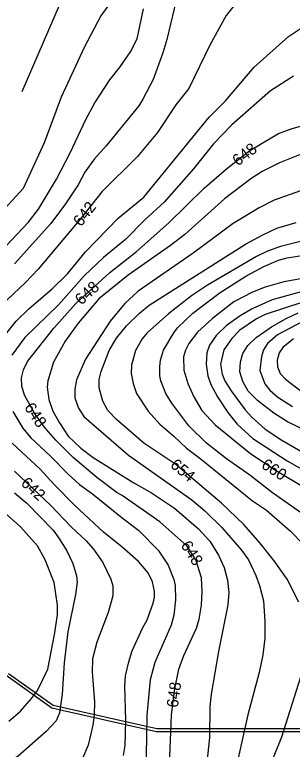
# Model space of a CAD drawing. Extents: x -709418 to -703832, y -1161719 to -1157826.
# Drawn here: x -707341 to -707148, y -1161365 to -1160852 of the extents above; entities that cross this region are included whole.
import ezdxf

# ---------------------------------------------------------------- set-up
doc = ezdxf.new("R2010")
doc.units = 0
for name, color, linetype in [('110_silnice II. třídy a III. třídy', 7, 'Continuous'), ('120_vrstevnice hlavní', 7, 'Continuous'), ('121_vrstevnice hlavní_popis', 7, 'Continuous'), ('122_vrstevnice základní', 7, 'Continuous'), ('603_NRBK_stav', 7, 'Continuous')]:
    doc.layers.add(name, color=color, linetype=linetype)

msp = doc.modelspace()

# ---------------------------------------------------------------- linework, layer by layer
at = {"layer": '110_silnice II. třídy a III. třídy'}
msp.add_lwpolyline([(-707295.62, -1160811.38), (-707336.44, -1160906.07)], dxfattribs=at)
at = {"layer": '120_vrstevnice hlavní'}
for points in [[(-707227.72, -1160837.29), (-707235.38, -1160869.69), (-707238.13, -1160878.95), (-707245.07, -1160897.46), (-707252.16, -1160911.35), (-707255.05, -1160915.98), (-707277.76, -1160943.75), (-707285.86, -1160952.86), (-707292.52, -1160962.26), (-707297.29, -1160970.94), (-707306.11, -1160984.4), (-707316.24, -1160997.99), (-707341.69, -1161026.2)], [(-707140.64, -1160949.25), (-707156.84, -1160955.61), (-707168.99, -1160961.69), (-707176.8, -1160966.75), (-707195.17, -1160980.78), (-707222.94, -1161005.66), (-707232.92, -1161013.32), (-707262.43, -1161034.15), (-707282.82, -1161050.64), (-707297.14, -1161067.42), (-707306.26, -1161080.01), (-707314.36, -1161094.76), (-707318.26, -1161107.78), (-707318.84, -1161112.12), (-707317.68, -1161120.8), (-707314.79, -1161128.9), (-707310.31, -1161137), (-707304.09, -1161146.25), (-707295.41, -1161154.79), (-707286.73, -1161161.15), (-707258.38, -1161178.94), (-707246.23, -1161185.88), (-707230.03, -1161196.59), (-707213.4, -1161210.91), (-707205.58, -1161219.44), (-707199.36, -1161229.28), (-707195.6, -1161237.96), (-707193.15, -1161246.64), (-707192.28, -1161255.31), (-707192.85, -1161263.99), (-707199.51, -1161296.39), (-707204.57, -1161326.19), (-707205.44, -1161334.87), (-707205.73, -1161356.56)], [(-707127.91, -1161034.15), (-707153.95, -1161038.64), (-707166.96, -1161042.4), (-707175.64, -1161045.87), (-707188.66, -1161052.67), (-707203.56, -1161064.24), (-707214.12, -1161073.79), (-707220.05, -1161081.74), (-707222.36, -1161086.37), (-707223.81, -1161091), (-707223.52, -1161100.26), (-707220.92, -1161109.51), (-707216.72, -1161118.77), (-707211.08, -1161128.32), (-707201.82, -1161138.3), (-707176.8, -1161158.69), (-707158.58, -1161170.84), (-707123.86, -1161191.38)], [(-707147.29, -1161078.41), (-707154.67, -1161084.49), (-707157.27, -1161088.1), (-707158.57, -1161093.31), (-707158.29, -1161097.94), (-707156.41, -1161102.57), (-707152.79, -1161106.48), (-707141.8, -1161115.01)], [(-707341.55, -1161185.88), (-707333.02, -1161193.12), (-707314.65, -1161211.78), (-707310.6, -1161217.42), (-707305.24, -1161226.39)], [(-707305.24, -1161226.39), (-707300.9, -1161235.06), (-707298.3, -1161243.74), (-707298.01, -1161248.08), (-707299.17, -1161256.76), (-707304.38, -1161282.8), (-707306.98, -1161304.49), (-707308.43, -1161326.19), (-707310.31, -1161339.21), (-707312.62, -1161344.85), (-707319.56, -1161352.23), (-707339.09, -1161369.44), (-707355.72, -1161379.27)], [(-707205.73, -1161356.56), (-707207.46, -1161373.92), (-707209.06, -1161382.6), (-707214.41, -1161399.96), (-707221.35, -1161412.98), (-707227.86, -1161421.37), (-707235.38, -1161429.47), (-707242.76, -1161435.69), (-707257.95, -1161446.53), (-707285.86, -1161463.31), (-707358.18, -1161498.46)]]:
    msp.add_lwpolyline(points, dxfattribs=at)
at = {"layer": '122_vrstevnice základní'}
for points in [[(-707340.39, -1161066.12), (-707331.28, -1161057.3), (-707315.37, -1161043.55), (-707304.67, -1161033.14), (-707292.08, -1161017.81), (-707269.37, -1160994.23), (-707251.58, -1160979.62), (-707205.87, -1160923.79), (-707194.59, -1160912.36), (-707174.49, -1160889.07), (-707150.76, -1160867.67), (-707131.09, -1160854.65), (-707074.25, -1160826.3)], [(-707274.15, -1160843.08), (-707281.52, -1160853.2), (-707293.09, -1160875.19), (-707309.15, -1160909.9), (-707321.01, -1160941.73), (-707335.62, -1160973.55), (-707371.13, -1161012.11), (-707382.43, -1161009.09), (-707421.99, -1161059.2), (-707418.17, -1161069.63)], [(-707185.91, -1160842.79), (-707194.01, -1160852.91), (-707205.58, -1160873.74), (-707220.05, -1160903.83), (-707229.16, -1160915.26), (-707241.89, -1160934.49), (-707255.92, -1160951.27), (-707280.8, -1160976.01), (-707295.55, -1160994.66), (-707325.06, -1161029.96), (-707333.88, -1161039.07), (-707350.37, -1161054.69), (-707365.42, -1161067.56), (-707373.52, -1161075.81)], [(-707312.33, -1160967.18), (-707302.79, -1160948.67), (-707291.94, -1160925.53), (-707285.72, -1160913.95), (-707275.16, -1160897.75), (-707267.93, -1160888.79), (-707260.84, -1160878.37), (-707256.07, -1160869.11), (-707251.73, -1160848.29)], [(-707147.29, -1160895.15), (-707163.2, -1160905.42), (-707190.11, -1160929.14), (-707202.84, -1160942.45), (-707216.87, -1160959.95), (-707237.42, -1160983.07), (-707250.71, -1160995.53), (-707264.17, -1161009.13), (-707279.64, -1161021.71), (-707293.09, -1161034.59), (-707311.03, -1161054.69), (-707334.32, -1161077.4), (-707343.43, -1161089.84)], [(-707275.16, -1161032.27), (-707256.79, -1161017.81), (-707234.08, -1160997.56), (-707209.49, -1160973.26), (-707193.87, -1160959.81), (-707177.67, -1160947.08), (-707157.56, -1160935.22), (-707148.16, -1160931.74), (-707134.28, -1160927.84), (-707116.92, -1160925.52), (-707085.67, -1160918.44), (-707054.43, -1160909.47), (-707023.48, -1160898.62), (-707009.59, -1160895.44), (-706990.5, -1160892.4), (-706955.49, -1160891.1), (-706921.65, -1160891.68), (-706910.94, -1160892.4), (-706891.85, -1160892.26), (-706873.92, -1160893.41), (-706844.99, -1160893.12), (-706823.58, -1160895.01), (-706800.73, -1160898.5)], [(-707347.48, -1161013.47), (-707332, -1160997.27), (-707324.77, -1160988.01), (-707312.33, -1160967.18)], [(-707131.09, -1160971.38), (-707160.6, -1160981.79), (-707171.01, -1160987.14), (-707189.24, -1160997.99), (-707217.16, -1161018.68), (-707255.34, -1161045.15), (-707264.6, -1161053.82), (-707275.01, -1161066.12), (-707292.08, -1161092.73), (-707298.3, -1161107.05), (-707299.46, -1161113.56), (-707299.46, -1161119.64), (-707297, -1161126.87), (-707293.38, -1161132.66), (-707262.14, -1161159.56), (-707218.02, -1161190.66), (-707208.91, -1161198.32), (-707197.2, -1161209.9), (-707183.31, -1161225.81), (-707178.54, -1161232.6), (-707173.33, -1161243.45), (-707170.87, -1161250.4), (-707168.12, -1161261.24), (-707167.25, -1161275.56), (-707167.25, -1161287.14), (-707168.56, -1161298.71), (-707171.01, -1161311.15), (-707178.97, -1161340.65), (-707188.23, -1161382.31)], [(-707143.53, -1161261.97), (-707151.63, -1161246.06), (-707160.6, -1161233.33), (-707170.58, -1161220.6), (-707181.86, -1161207.87), (-707197.34, -1161193.12), (-707229.16, -1161166.07), (-707251.44, -1161151.17), (-707270.53, -1161134.68), (-707276.46, -1161128.32), (-707280.08, -1161121.95), (-707282.54, -1161112.7), (-707282.54, -1161106.91), (-707281.23, -1161101.12), (-707275.59, -1161086.66), (-707270.53, -1161077.98), (-707263.44, -1161069.3), (-707254.47, -1161060.62), (-707247.68, -1161054.98), (-707180.71, -1161012.46), (-707168.56, -1161005.8), (-707158.86, -1161001.32), (-707145.27, -1160997.27)], [(-707137.75, -1161009.42), (-707156.26, -1161014.05), (-707165.23, -1161017.37), (-707173.04, -1161020.99), (-707207.18, -1161041.09), (-707218.17, -1161048.47), (-707234.37, -1161060.91), (-707249.12, -1161074.36), (-707252.59, -1161078.41), (-707257.22, -1161086.66), (-707259.97, -1161096.78), (-707260.26, -1161102.57), (-707258.96, -1161109.51), (-707256.64, -1161116.46), (-707248.54, -1161128.9), (-707240.3, -1161137.86), (-707230.46, -1161146.25), (-707221.63, -1161154.67), (-707212.38, -1161161.73), (-707175.64, -1161191.38), (-707166.1, -1161198.03), (-707149.32, -1161212.5), (-707140.64, -1161221.47)], [(-707121.98, -1161213.8), (-707161.76, -1161185.88), (-707177.52, -1161173.45), (-707193.87, -1161162.02), (-707207.75, -1161151.31), (-707220.05, -1161139.17), (-707232.05, -1161123.4), (-707236.25, -1161116.46), (-707239.58, -1161107.78), (-707240.3, -1161104.31), (-707240.44, -1161097.65), (-707239.86, -1161093.31), (-707237.7, -1161086.37), (-707230.61, -1161074.22), (-707228, -1161070.75), (-707217.3, -1161060.62), (-707198.35, -1161046.01), (-707180.42, -1161034.73), (-707167.83, -1161028.08), (-707157.56, -1161023.59), (-707151.63, -1161022), (-707140.06, -1161020.12)], [(-707233.79, -1161381.44), (-707232.2, -1161340.94), (-707230.03, -1161323.59), (-707226.99, -1161308.83), (-707223.66, -1161299.29), (-707214.7, -1161280.19), (-707212.96, -1161273.83), (-707211.37, -1161264.28), (-707210.79, -1161254.74), (-707211.22, -1161245.19), (-707215.28, -1161232.46), (-707221.49, -1161222.91), (-707240.44, -1161205.99), (-707266.48, -1161187.77), (-707269.95, -1161185.89), (-707284.13, -1161175.18), (-707300.76, -1161161.3), (-707312.77, -1161149.15), (-707320.87, -1161139.89), (-707327.66, -1161130.34), (-707334.61, -1161117.61), (-707336.49, -1161111.54), (-707336.63, -1161105.75), (-707335.33, -1161099.97), (-707332.44, -1161094.18), (-707314.21, -1161071.04), (-707298.88, -1161053.68), (-707275.16, -1161032.27)], [(-707137.75, -1161044.42), (-707162.05, -1161051.22), (-707175.93, -1161057.58), (-707184.32, -1161062.5), (-707194.16, -1161069.45), (-707200.96, -1161076.1), (-707205.73, -1161082.9), (-707207.46, -1161088.1), (-707208.04, -1161096.21), (-707206.89, -1161104.31), (-707204.86, -1161110.38), (-707200.09, -1161118.77), (-707192.85, -1161129.76), (-707186.35, -1161137.86), (-707175.5, -1161147.84), (-707151.49, -1161163.61), (-707122.12, -1161180.24)], [(-707140.64, -1161052.81), (-707166.96, -1161061.49), (-707173.04, -1161064.38), (-707184.61, -1161072.34), (-707190.25, -1161078.12), (-707195.75, -1161086.22), (-707198.06, -1161096.21), (-707196.91, -1161103.15), (-707195.03, -1161107.78), (-707190.69, -1161114.72), (-707180.85, -1161128.03), (-707176.22, -1161132.95), (-707166.82, -1161141.33), (-707155.39, -1161149.15), (-707142.09, -1161156.67)], [(-707125.89, -1161148.57), (-707151.34, -1161136.27), (-707160.89, -1161130.2), (-707172.17, -1161121.37), (-707178.68, -1161114.86), (-707182.44, -1161108.21), (-707184.61, -1161101.41), (-707184.18, -1161094.47), (-707182.44, -1161088.68), (-707178.97, -1161083.04), (-707173.18, -1161077.4), (-707162.62, -1161070.17), (-707152.35, -1161064.24), (-707143.82, -1161060.33)], [(-707348.78, -1161076.53), (-707340.39, -1161066.12)], [(-707142.09, -1161066.99), (-707158.29, -1161075.67), (-707165.37, -1161081.74), (-707168.12, -1161086.08), (-707169.57, -1161090.71), (-707170.72, -1161100.55), (-707167.11, -1161109.8), (-707163.78, -1161114.29), (-707158, -1161119.2), (-707147.87, -1161125.57)], [(-707342.85, -1161129.18), (-707335.76, -1161140.76), (-707330.12, -1161147.41), (-707316.53, -1161160.28), (-707304.23, -1161172.87), (-707296.42, -1161179.95), (-707287.16, -1161186.61), (-707267.78, -1161202.37), (-707254.91, -1161212.21), (-707241.46, -1161225.81), (-707234.51, -1161236.22), (-707230.46, -1161246.35), (-707229.74, -1161250.4), (-707229.31, -1161260.52), (-707230.46, -1161271.23), (-707232.49, -1161278.17), (-707243.92, -1161304.2)], [(-707265.61, -1161369.01), (-707264.45, -1161362.06), (-707264.02, -1161344.7), (-707264.74, -1161320.4), (-707264.31, -1161313.46), (-707262.04, -1161303.68), (-707259.54, -1161296.1), (-707252.3, -1161280.19), (-707249.12, -1161274.41), (-707244.93, -1161262.84), (-707244.06, -1161258.5), (-707244.06, -1161254.45), (-707245.51, -1161247.79), (-707248.4, -1161241.72), (-707255.2, -1161233.62), (-707266.48, -1161223.64), (-707279.5, -1161213.22), (-707299.89, -1161194.42), (-707314.07, -1161179.95), (-707323.61, -1161169.25), (-707343.29, -1161151.17)], [(-707341.69, -1161170.84), (-707316.24, -1161194.56), (-707302.21, -1161209.61), (-707291.65, -1161219.3), (-707286.59, -1161225.23), (-707280.08, -1161234.49), (-707274.44, -1161246.06), (-707273.13, -1161250.69), (-707272.99, -1161257.63), (-707276.32, -1161269.2), (-707284.13, -1161290.03), (-707287.16, -1161301.6), (-707287.45, -1161310.86), (-707285.86, -1161331.69), (-707286.01, -1161340.94), (-707287.02, -1161347.89), (-707290.35, -1161361.77), (-707294.11, -1161371.03)], [(-707345.46, -1161345.14), (-707337.35, -1161338.05), (-707329.83, -1161329.37), (-707325.64, -1161323.59), (-707318.41, -1161308.83), (-707313.49, -1161283.38), (-707311.75, -1161270.65), (-707311.61, -1161264.28), (-707313.92, -1161248.37), (-707320.14, -1161232.46), (-707325.49, -1161222.91), (-707337.35, -1161209.46), (-707348.06, -1161199.92)], [(-707243.92, -1161304.2), (-707247.1, -1161316.35), (-707249.41, -1161340.94), (-707249.85, -1161369.29), (-707250.42, -1161377.39), (-707253.32, -1161390.27), (-707254.47, -1161394.75), (-707258.96, -1161403.29), (-707264.17, -1161409.36), (-707274.58, -1161417.6), (-707300.91, -1161431.78), (-707319.56, -1161439.45), (-707336.63, -1161447.4), (-707348.49, -1161454.92)], [(-707161.18, -1161370.45), (-707155.25, -1161355.99), (-707140.78, -1161309.7)]]:
    msp.add_lwpolyline(points, dxfattribs=at)
at = {"layer": '603_NRBK_stav'}
for points in [[(-706130.65, -1161183.91), (-706202.27, -1161219.7), (-706269.5, -1161174.9), (-706340.33, -1161151.3), (-706454.74, -1161152.91), (-706461.32, -1161230.24), (-706515.67, -1161225.15), (-706619.17, -1161235), (-706790.05, -1161204.76), (-706841.41, -1161248.76), (-706929.08, -1161270.25), (-706953.95, -1161271.06), (-707048.02, -1161363.29), (-707133.4, -1161352.52), (-707242.66, -1161352.52), (-707315.5, -1161335.98), (-707347.46, -1161313.28)], [(-706131.54, -1161182.12), (-706202.13, -1161217.39), (-706268.61, -1161173.09), (-706340.02, -1161149.3), (-706456.57, -1161150.94), (-706463.14, -1161228.06), (-706515.67, -1161223.14), (-706619.09, -1161232.98), (-706790.64, -1161202.63), (-706842.35, -1161246.93), (-706929.35, -1161268.26), (-706954.8, -1161269.08), (-707048.73, -1161361.19), (-707133.27, -1161350.52), (-707242.44, -1161350.52), (-707314.67, -1161334.11), (-707345.86, -1161311.96)]]:
    msp.add_lwpolyline(points, dxfattribs=at)

# ---------------------------------------------------------------- texts
at = {"layer": '121_vrstevnice hlavní_popis'}
for s, rotation, p in [('648', 37.6067, (-707185.96, -1160958.34)), ('642', 52.164, (-707295.21, -1161000.7)), ('648', 42.2676, (-707295.03, -1161055.36)), ('648', 303.5173, (-707335.15, -1161126.22)), ('654', 320.1735, (-707233.66, -1161167.37)), ('660', 327.1289, (-707170.23, -1161168.03)), ('642', 317.0509, (-707337.7, -1161179.83)), ('648', 302.538, (-707226.06, -1161222.41)), ('648', 81.9751, (-707227.82, -1161335.99))]:
    msp.add_text(s, height=8, rotation=rotation, dxfattribs=at).set_placement(p)

doc.saveas('drawing.dxf')
